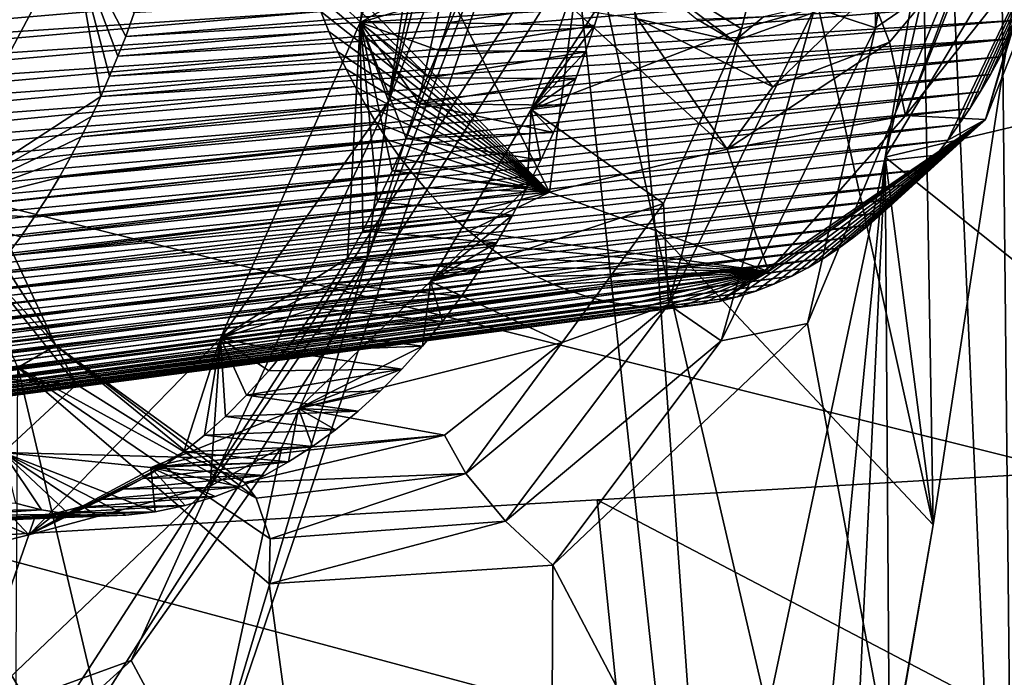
# Model space of a CAD drawing. Header units: metres. Extents: x -150 to 307, y -550 to 84.
# Tile 813 of 1056: x 248.84 to 251.29, y -23.59 to -21.95. Entities that reach past the tile are written whole.
import ezdxf

# ---------------------------------------------------------------- set-up
doc = ezdxf.new("R2010")
doc.units = ezdxf.units.M
doc.layers.add('solid_26006363', color=7, linetype='CONTINUOUS')

msp = doc.modelspace()

# ---------------------------------------------------------------- linework, layer by layer
at = {"layer": 'solid_26006363'}
for points in [[(247.951263, -14.257465, 951.906799), (245.961533, -28.291313, 950.088745), (254.887512, -14.478212, 943.281067)], [(245.906265, -28.576015, 950.039612), (252.821457, -28.623339, 941.441833), (254.887512, -14.478212, 943.281067)], [(245.961533, -28.291313, 950.088745), (245.906265, -28.576015, 950.039612), (254.887512, -14.478212, 943.281067)], [(250.035172, -18.334667, 933.186157), (251.116287, -23.210651, 935.201477), (250.994949, -16.078171, 934.404663)], [(251.116287, -23.210651, 935.201477), (251.769608, -18.9592, 935.766357), (250.994949, -16.078171, 934.404663)], [(251.810059, -17.519072, 936.105652), (250.997314, -22.295309, 935.647888), (251.776398, -21, 936.51123)], [(251.769608, -18.9592, 935.766357), (250.997314, -22.295309, 935.647888), (251.810059, -17.519072, 936.105652)], [(250.035172, -18.334667, 933.186157), (250.177017, -21.332823, 933.655945), (250.424286, -22.472544, 934.123169)], [(250.035172, -18.334667, 933.186157), (250.424286, -22.472544, 934.123169), (251.116287, -23.210651, 935.201477)], [(251.116287, -23.210651, 935.201477), (250.997314, -22.295309, 935.647888), (251.769608, -18.9592, 935.766357)], [(244.686722, -21.392242, 947.181213), (252.42627, -19.996611, 939.064331), (253.215454, -23.516649, 937.089111)], [(251.27861, -20.932777, 931.177307), (251.78215, -20.077574, 931.814148), (251.325974, -25.512695, 931.744812)], [(251.165878, -21.839998, 931.109253), (251.27861, -20.932777, 931.177307), (251.325974, -25.512695, 931.744812)], [(249.69014, -21.959757, 932.557373), (249.941559, -20.988665, 933.269348), (249.831741, -21.005379, 932.766235)], [(249.69014, -21.959757, 932.557373), (249.760712, -22.155678, 933.127258), (249.941559, -20.988665, 933.269348)], [(249.69014, -21.959757, 932.557373), (249.831741, -21.005379, 932.766235), (249.839478, -21.009237, 932.679626)], [(249.760712, -22.155678, 933.127258), (249.99614, -21.259703, 933.38916), (250.010727, -20.986416, 933.384094)], [(249.760712, -22.155678, 933.127258), (250.010727, -20.986416, 933.384094), (249.941559, -20.988665, 933.269348)], [(250.997314, -22.295309, 935.647888), (252.132706, -22.025414, 937.136719), (251.776398, -21, 936.51123)], [(249.949036, -21.814554, 932.083252), (249.69014, -21.959757, 932.557373), (249.839478, -21.009237, 932.679626)], [(250.821686, -21.923227, 930.943115), (250.974564, -21.009937, 931.063477), (250.973175, -21.973219, 930.947754)], [(250.974564, -21.009937, 931.063477), (251.133698, -21.013588, 931.075012), (250.973175, -21.973219, 930.947754)], [(250.973175, -21.973219, 930.947754), (251.133698, -21.013588, 931.075012), (251.165878, -21.839998, 931.109253)], [(249.760712, -22.155678, 933.127258), (249.93277, -21.720322, 933.343323), (249.99614, -21.259703, 933.38916)], [(251.246933, -22.201229, 929.179504), (251.366364, -21.790115, 929.069275), (251.512955, -21.318943, 929.221924)], [(251.246933, -22.201229, 929.179504), (251.512955, -21.318943, 929.221924), (251.572922, -21.370998, 929.541443)], [(249.304489, -23.892969, 932.691101), (250.177017, -21.332823, 933.655945), (249.706543, -22.548183, 933.106567)], [(250.656769, -25.751146, 934.810242), (250.177017, -21.332823, 933.655945), (249.304489, -23.892969, 932.691101)], [(250.177017, -21.332823, 933.655945), (249.838257, -22.141132, 933.251038), (249.706543, -22.548183, 933.106567)], [(250.177017, -21.332823, 933.655945), (249.93277, -21.720322, 933.343323), (249.838257, -22.141132, 933.251038)], [(250.656769, -25.751146, 934.810242), (250.424286, -22.472544, 934.123169), (250.177017, -21.332823, 933.655945)], [(251.152893, -22.252686, 929.320862), (251.246933, -22.201229, 929.179504), (251.572922, -21.370998, 929.541443)], [(251.180725, -22.213892, 929.352539), (251.152893, -22.252686, 929.320862), (251.572922, -21.370998, 929.541443)], [(251.207687, -22.173775, 929.382996), (251.180725, -22.213892, 929.352539), (251.572922, -21.370998, 929.541443)], [(251.233688, -22.132421, 929.41217), (251.207687, -22.173775, 929.382996), (251.572922, -21.370998, 929.541443)], [(251.258789, -22.089821, 929.440002), (251.233688, -22.132421, 929.41217), (251.572922, -21.370998, 929.541443)], [(251.283005, -22.045876, 929.466614), (251.258789, -22.089821, 929.440002), (251.572922, -21.370998, 929.541443)], [(251.306366, -22.000565, 929.492004), (251.283005, -22.045876, 929.466614), (251.572922, -21.370998, 929.541443)], [(244.091171, -25.033325, 946.61438), (244.686722, -21.392242, 947.181213), (253.215454, -23.516649, 937.089111)], [(250.764999, -21.476753, 931.13739), (250.63884, -21.975555, 931.009277), (250.265854, -21.743391, 931.562805)], [(250.821686, -21.923227, 930.943115), (250.63884, -21.975555, 931.009277), (250.764999, -21.476753, 931.13739)], [(251.366364, -21.790115, 929.069275), (251.047424, -22.191607, 928.676025), (251.320663, -21.511528, 928.977112)], [(251.205002, -21.772783, 928.846069), (251.320663, -21.511528, 928.977112), (251.047424, -22.191607, 928.676025)], [(249.526978, -21.735483, 927.290833), (249.809174, -21.684544, 927.175659), (250.160904, -22.382641, 927.725525)], [(249.809174, -21.684544, 927.175659), (250.219757, -21.926188, 927.52655), (250.160904, -22.382641, 927.725525)], [(247.390533, -22.218016, 933.575378), (248.972931, -21.741302, 932.338379), (247.596695, -21.726364, 933.834656)], [(247.390533, -22.218016, 933.575378), (248.608749, -22.428789, 931.906128), (248.972931, -21.741302, 932.338379)], [(248.972931, -21.741302, 932.338379), (248.608749, -22.428789, 931.906128), (249.044052, -22.144102, 932.479797)], [(248.972931, -21.741302, 932.338379), (249.044052, -22.144102, 932.479797), (249.066101, -22.093937, 932.50531)], [(248.972931, -21.741302, 932.338379), (249.066101, -22.093937, 932.50531), (249.086746, -22.044016, 932.528931)], [(248.972931, -21.741302, 932.338379), (249.086746, -22.044016, 932.528931), (249.106003, -21.994497, 932.550659)], [(248.972931, -21.741302, 932.338379), (249.106003, -21.994497, 932.550659), (249.12738, -21.935736, 932.574463)], [(249.542908, -21.791025, 927.314453), (249.526978, -21.735483, 927.290833), (250.160904, -22.382641, 927.725525)], [(249.760712, -22.155678, 933.127258), (249.838257, -22.141132, 933.251038), (249.93277, -21.720322, 933.343323)], [(250.265854, -21.743391, 931.562805), (250.11557, -22.176434, 931.398315), (250.293289, -21.903147, 931.617676)], [(250.63884, -21.975555, 931.009277), (250.11557, -22.176434, 931.398315), (250.265854, -21.743391, 931.562805)], [(247.051086, -21.967476, 929.736755), (247.034317, -21.905449, 929.707214), (249.542908, -21.791025, 927.314453)], [(247.051086, -21.967476, 929.736755), (249.542908, -21.791025, 927.314453), (249.557404, -21.837011, 927.335571)], [(249.557404, -21.837011, 927.335571), (249.542908, -21.791025, 927.314453), (250.160904, -22.382641, 927.725525)], [(250.314682, -21.776228, 927.687805), (250.621277, -22.006226, 928.148315), (250.379959, -21.95121, 927.744812)], [(250.527756, -21.952122, 928.206604), (250.621277, -22.006226, 928.148315), (250.314682, -21.776228, 927.687805)], [(250.959213, -21.8836, 928.615906), (251.205002, -21.772783, 928.846069), (251.00795, -22.009346, 928.602295)], [(251.00795, -22.009346, 928.602295), (251.205002, -21.772783, 928.846069), (251.047424, -22.191607, 928.676025)], [(251.246933, -22.201229, 929.179504), (251.047424, -22.191607, 928.676025), (251.366364, -21.790115, 929.069275)], [(249.106003, -21.994497, 932.550659), (251.370651, -21.857513, 929.560364), (251.39003, -21.807686, 929.580444)], [(249.12738, -21.935736, 932.574463), (249.106003, -21.994497, 932.550659), (251.39003, -21.807686, 929.580444)], [(249.949036, -21.814554, 932.083252), (249.929077, -21.888626, 932.060486), (249.69014, -21.959757, 932.557373)], [(247.070297, -22.031614, 929.769775), (247.051086, -21.967476, 929.736755), (249.557404, -21.837011, 927.335571)], [(247.070297, -22.031614, 929.769775), (249.557404, -21.837011, 927.335571), (249.573578, -21.884224, 927.358887)], [(249.573578, -21.884224, 927.358887), (249.557404, -21.837011, 927.335571), (250.160904, -22.382641, 927.725525)], [(250.803711, -22.709862, 930.696716), (251.165878, -21.839998, 931.109253), (251.325974, -25.512695, 931.744812)], [(250.973175, -21.973219, 930.947754), (251.165878, -21.839998, 931.109253), (250.803711, -22.709862, 930.696716)], [(249.086746, -22.044016, 932.528931), (251.350266, -21.90625, 929.53894), (251.370651, -21.857513, 929.560364)], [(249.106003, -21.994497, 932.550659), (249.086746, -22.044016, 932.528931), (251.370651, -21.857513, 929.560364)], [(247.092224, -22.097731, 929.806702), (247.070297, -22.031614, 929.769775), (249.573578, -21.884224, 927.358887)], [(247.092224, -22.097731, 929.806702), (249.573578, -21.884224, 927.358887), (249.591675, -21.93269, 927.384583)], [(249.591675, -21.93269, 927.384583), (249.573578, -21.884224, 927.358887), (250.160904, -22.382641, 927.725525)], [(249.929077, -21.888626, 932.060486), (249.908051, -21.960493, 932.035522), (249.69014, -21.959757, 932.557373)], [(250.293289, -21.903147, 931.617676), (249.908051, -21.960493, 932.035522), (249.929077, -21.888626, 932.060486)], [(250.621277, -22.006226, 928.148315), (250.959213, -21.8836, 928.615906), (250.717453, -22.119804, 928.219543)], [(250.694717, -21.94495, 928.448303), (250.959213, -21.8836, 928.615906), (250.621277, -22.006226, 928.148315)], [(250.959213, -21.8836, 928.615906), (251.00795, -22.009346, 928.602295), (250.717453, -22.119804, 928.219543)], [(249.066101, -22.093937, 932.50531), (251.328812, -21.953979, 929.516113), (251.350266, -21.90625, 929.53894)], [(249.086746, -22.044016, 932.528931), (249.066101, -22.093937, 932.50531), (251.350266, -21.90625, 929.53894)], [(250.293289, -21.903147, 931.617676), (250.27298, -21.967657, 931.595947), (249.908051, -21.960493, 932.035522)], [(250.11557, -22.176434, 931.398315), (250.27298, -21.967657, 931.595947), (250.293289, -21.903147, 931.617676)], [(247.110657, -22.148567, 929.837219), (247.092224, -22.097731, 929.806702), (249.591675, -21.93269, 927.384583)], [(247.110657, -22.148567, 929.837219), (249.591675, -21.93269, 927.384583), (249.611847, -21.982321, 927.412964)], [(249.611847, -21.982321, 927.412964), (249.591675, -21.93269, 927.384583), (250.160904, -22.382641, 927.725525)], [(250.160904, -22.382641, 927.725525), (250.219757, -21.926188, 927.52655), (250.603439, -22.275644, 928.082581)], [(250.379959, -21.95121, 927.744812), (250.603439, -22.275644, 928.082581), (250.219757, -21.926188, 927.52655)], [(250.457336, -22.662186, 930.49823), (250.63884, -21.975555, 931.009277), (250.821686, -21.923227, 930.943115)], [(250.457336, -22.662186, 930.49823), (250.821686, -21.923227, 930.943115), (250.588272, -22.75255, 930.485474)], [(250.821686, -21.923227, 930.943115), (250.973175, -21.973219, 930.947754), (250.588272, -22.75255, 930.485474)], [(249.044052, -22.144102, 932.479797), (251.306366, -22.000565, 929.492004), (251.328812, -21.953979, 929.516113)], [(249.066101, -22.093937, 932.50531), (249.044052, -22.144102, 932.479797), (251.328812, -21.953979, 929.516113)], [(249.69014, -21.959757, 932.557373), (249.341995, -22.746277, 932.115601), (249.760712, -22.155678, 933.127258)], [(249.658249, -22.546549, 931.705139), (249.341995, -22.746277, 932.115601), (249.69014, -21.959757, 932.557373)], [(249.696198, -22.478336, 931.758057), (249.658249, -22.546549, 931.705139), (249.69014, -21.959757, 932.557373)], [(249.733231, -22.406179, 931.809143), (249.696198, -22.478336, 931.758057), (249.69014, -21.959757, 932.557373)], [(249.769409, -22.329706, 931.858215), (249.733231, -22.406179, 931.809143), (249.69014, -21.959757, 932.557373)], [(249.804733, -22.248514, 931.905212), (249.769409, -22.329706, 931.858215), (249.69014, -21.959757, 932.557373)], [(249.839157, -22.162214, 931.949768), (249.804733, -22.248514, 931.905212), (249.69014, -21.959757, 932.557373)], [(249.862991, -22.097401, 931.97998), (249.839157, -22.162214, 931.949768), (249.69014, -21.959757, 932.557373)], [(249.885986, -22.030111, 932.008667), (249.862991, -22.097401, 931.97998), (249.69014, -21.959757, 932.557373)], [(249.908051, -21.960493, 932.035522), (249.885986, -22.030111, 932.008667), (249.69014, -21.959757, 932.557373)], [(250.27298, -21.967657, 931.595947), (249.885986, -22.030111, 932.008667), (249.908051, -21.960493, 932.035522)], [(250.379959, -21.95121, 927.744812), (250.717453, -22.119804, 928.219543), (250.603439, -22.275644, 928.082581)], [(250.621277, -22.006226, 928.148315), (250.717453, -22.119804, 928.219543), (250.379959, -21.95121, 927.744812)], [(250.527756, -21.952122, 928.206604), (250.694717, -21.94495, 928.448303), (250.621277, -22.006226, 928.148315)], [(247.130951, -22.200369, 929.8703), (247.110657, -22.148567, 929.837219), (249.611847, -21.982321, 927.412964)], [(247.130951, -22.200369, 929.8703), (249.611847, -21.982321, 927.412964), (249.634338, -22.033028, 927.444153)], [(249.634338, -22.033028, 927.444153), (249.611847, -21.982321, 927.412964), (250.160904, -22.382641, 927.725525)], [(250.27298, -21.967657, 931.595947), (250.250916, -22.032959, 931.571899), (249.885986, -22.030111, 932.008667)], [(250.11557, -22.176434, 931.398315), (250.250916, -22.032959, 931.571899), (250.27298, -21.967657, 931.595947)], [(250.63884, -21.975555, 931.009277), (250.444809, -22.410601, 930.775757), (250.11557, -22.176434, 931.398315)], [(250.457336, -22.662186, 930.49823), (250.444809, -22.410601, 930.775757), (250.63884, -21.975555, 931.009277)], [(250.588272, -22.75255, 930.485474), (250.973175, -21.973219, 930.947754), (250.803711, -22.709862, 930.696716)], [(248.995529, -22.244762, 932.422791), (251.283005, -22.045876, 929.466614), (251.306366, -22.000565, 929.492004)], [(249.020584, -22.194359, 932.452393), (248.995529, -22.244762, 932.422791), (251.306366, -22.000565, 929.492004)], [(249.044052, -22.144102, 932.479797), (249.020584, -22.194359, 932.452393), (251.306366, -22.000565, 929.492004)], [(251.00795, -22.009346, 928.602295), (251.047424, -22.191607, 928.676025), (250.603439, -22.275644, 928.082581)], [(250.717453, -22.119804, 928.219543), (251.00795, -22.009346, 928.602295), (250.603439, -22.275644, 928.082581)], [(247.15329, -22.253124, 929.906372), (247.130951, -22.200369, 929.8703), (249.634338, -22.033028, 927.444153)], [(247.15329, -22.253124, 929.906372), (249.634338, -22.033028, 927.444153), (249.654999, -22.076035, 927.472656)], [(248.592926, -22.037022, 927.716187), (248.931808, -22.764393, 928.276489), (248.556198, -22.17664, 927.590576)], [(248.736465, -22.550974, 928.324829), (248.931808, -22.764393, 928.276489), (248.592926, -22.037022, 927.716187)], [(249.654999, -22.076035, 927.472656), (249.634338, -22.033028, 927.444153), (250.160904, -22.382641, 927.725525)], [(250.250916, -22.032959, 931.571899), (249.862991, -22.097401, 931.97998), (249.885986, -22.030111, 932.008667)], [(250.250916, -22.032959, 931.571899), (250.226669, -22.09907, 931.544983), (249.862991, -22.097401, 931.97998)], [(250.11557, -22.176434, 931.398315), (250.226669, -22.09907, 931.544983), (250.250916, -22.032959, 931.571899)], [(250.997314, -22.295309, 935.647888), (251.938156, -23.05036, 937.024658), (252.132706, -22.025414, 937.136719)], [(248.968781, -22.295256, 932.390869), (251.258789, -22.089821, 929.440002), (251.283005, -22.045876, 929.466614)], [(248.995529, -22.244762, 932.422791), (248.968781, -22.295256, 932.390869), (251.283005, -22.045876, 929.466614)], [(247.177811, -22.306583, 929.945374), (247.15329, -22.253124, 929.906372), (249.654999, -22.076035, 927.472656)], [(247.177811, -22.306583, 929.945374), (249.654999, -22.076035, 927.472656), (249.677521, -22.119541, 927.503357)], [(249.677521, -22.119541, 927.503357), (249.654999, -22.076035, 927.472656), (250.160904, -22.382641, 927.725525)], [(248.940338, -22.345541, 932.356689), (251.233688, -22.132421, 929.41217), (251.258789, -22.089821, 929.440002)], [(248.968781, -22.295256, 932.390869), (248.940338, -22.345541, 932.356689), (251.258789, -22.089821, 929.440002)], [(250.226669, -22.09907, 931.544983), (249.839157, -22.162214, 931.949768), (249.862991, -22.097401, 931.97998)], [(250.226669, -22.09907, 931.544983), (250.200043, -22.16608, 931.514893), (249.839157, -22.162214, 931.949768)], [(250.11557, -22.176434, 931.398315), (250.200043, -22.16608, 931.514893), (250.226669, -22.09907, 931.544983)], [(247.204697, -22.360722, 929.987671), (247.177811, -22.306583, 929.945374), (249.677521, -22.119541, 927.503357)], [(247.204697, -22.360722, 929.987671), (249.677521, -22.119541, 927.503357), (249.702103, -22.163565, 927.536682)], [(248.910263, -22.395336, 932.32019), (251.207687, -22.173775, 929.382996), (251.233688, -22.132421, 929.41217)], [(248.940338, -22.345541, 932.356689), (248.910263, -22.395336, 932.32019), (251.233688, -22.132421, 929.41217)], [(249.702103, -22.163565, 927.536682), (249.677521, -22.119541, 927.503357), (250.160904, -22.382641, 927.725525)], [(248.608749, -22.428789, 931.906128), (249.020584, -22.194359, 932.452393), (249.044052, -22.144102, 932.479797)], [(249.760712, -22.155678, 933.127258), (249.316544, -23.114857, 932.596863), (249.706543, -22.548183, 933.106567)], [(249.341995, -22.746277, 932.115601), (249.316544, -23.114857, 932.596863), (249.760712, -22.155678, 933.127258)], [(249.760712, -22.155678, 933.127258), (249.706543, -22.548183, 933.106567), (249.838257, -22.141132, 933.251038)], [(247.234192, -22.415417, 930.033569), (247.204697, -22.360722, 929.987671), (249.702103, -22.163565, 927.536682)], [(247.234192, -22.415417, 930.033569), (249.702103, -22.163565, 927.536682), (249.728882, -22.207901, 927.572693)], [(248.931808, -22.764393, 928.276489), (248.837555, -22.81901, 928.039734), (248.556198, -22.17664, 927.590576)], [(248.878357, -22.444715, 932.281189), (251.180725, -22.213892, 929.352539), (251.207687, -22.173775, 929.382996)], [(248.910263, -22.395336, 932.32019), (248.878357, -22.444715, 932.281189), (251.207687, -22.173775, 929.382996)], [(249.728882, -22.207901, 927.572693), (249.702103, -22.163565, 927.536682), (250.160904, -22.382641, 927.725525)], [(250.171219, -22.234032, 931.481934), (249.804733, -22.248514, 931.905212), (249.839157, -22.162214, 931.949768)], [(250.200043, -22.16608, 931.514893), (250.171219, -22.234032, 931.481934), (249.839157, -22.162214, 931.949768)], [(250.11557, -22.176434, 931.398315), (249.865295, -22.60453, 931.097473), (250.10585, -22.370825, 931.405518)], [(250.444809, -22.410601, 930.775757), (249.865295, -22.60453, 931.097473), (250.11557, -22.176434, 931.398315)], [(250.11557, -22.176434, 931.398315), (250.10585, -22.370825, 931.405518), (250.139938, -22.302443, 931.445618)], [(250.11557, -22.176434, 931.398315), (250.171219, -22.234032, 931.481934), (250.200043, -22.16608, 931.514893)], [(250.11557, -22.176434, 931.398315), (250.139938, -22.302443, 931.445618), (250.171219, -22.234032, 931.481934)], [(247.266403, -22.470266, 930.083191), (247.234192, -22.415417, 930.033569), (249.728882, -22.207901, 927.572693)], [(247.266403, -22.470266, 930.083191), (249.728882, -22.207901, 927.572693), (249.75795, -22.252304, 927.611572)], [(248.608749, -22.428789, 931.906128), (248.995529, -22.244762, 932.422791), (249.020584, -22.194359, 932.452393)], [(249.75795, -22.252304, 927.611572), (249.728882, -22.207901, 927.572693), (250.160904, -22.382641, 927.725525)], [(250.583481, -22.654472, 928.651306), (250.706314, -22.580114, 928.484009), (251.246933, -22.201229, 929.179504)], [(250.629379, -22.643326, 928.706726), (250.583481, -22.654472, 928.651306), (251.246933, -22.201229, 929.179504)], [(250.706314, -22.580114, 928.484009), (250.603439, -22.275644, 928.082581), (251.047424, -22.191607, 928.676025)], [(250.674911, -22.629063, 928.761475), (250.629379, -22.643326, 928.706726), (251.246933, -22.201229, 929.179504)], [(250.720108, -22.611683, 928.815491), (250.674911, -22.629063, 928.761475), (251.246933, -22.201229, 929.179504)], [(250.706314, -22.580114, 928.484009), (251.047424, -22.191607, 928.676025), (251.246933, -22.201229, 929.179504)], [(250.764877, -22.591213, 928.868652), (250.720108, -22.611683, 928.815491), (251.246933, -22.201229, 929.179504)], [(250.804291, -22.57045, 928.915283), (250.764877, -22.591213, 928.868652), (251.246933, -22.201229, 929.179504)], [(250.843246, -22.547323, 928.961243), (250.804291, -22.57045, 928.915283), (251.246933, -22.201229, 929.179504)], [(250.881607, -22.521942, 929.006287), (250.843246, -22.547323, 928.961243), (251.246933, -22.201229, 929.179504)], [(250.919296, -22.494398, 929.050354), (250.881607, -22.521942, 929.006287), (251.246933, -22.201229, 929.179504)], [(250.956192, -22.464752, 929.093384), (250.919296, -22.494398, 929.050354), (251.246933, -22.201229, 929.179504)], [(250.992233, -22.433037, 929.135254), (250.956192, -22.464752, 929.093384), (251.246933, -22.201229, 929.179504)], [(251.027374, -22.399282, 929.176086), (250.992233, -22.433037, 929.135254), (251.246933, -22.201229, 929.179504)], [(251.061554, -22.363548, 929.21582), (251.027374, -22.399282, 929.176086), (251.246933, -22.201229, 929.179504)], [(251.094894, -22.325788, 929.254333), (251.061554, -22.363548, 929.21582), (251.246933, -22.201229, 929.179504)], [(251.124237, -22.290043, 929.288086), (251.094894, -22.325788, 929.254333), (251.246933, -22.201229, 929.179504)], [(251.152893, -22.252686, 929.320862), (251.124237, -22.290043, 929.288086), (251.246933, -22.201229, 929.179504)], [(248.844604, -22.493517, 932.239624), (251.152893, -22.252686, 929.320862), (251.180725, -22.213892, 929.352539)], [(248.878357, -22.444715, 932.281189), (248.844604, -22.493517, 932.239624), (251.180725, -22.213892, 929.352539)], [(250.171219, -22.234032, 931.481934), (250.139938, -22.302443, 931.445618), (249.804733, -22.248514, 931.905212)], [(247.301697, -22.525248, 930.136963), (247.266403, -22.470266, 930.083191), (249.75795, -22.252304, 927.611572)], [(247.301697, -22.525248, 930.136963), (249.75795, -22.252304, 927.611572), (249.789673, -22.296759, 927.653625)], [(248.608749, -22.428789, 931.906128), (248.968781, -22.295256, 932.390869), (248.995529, -22.244762, 932.422791)], [(248.80928, -22.541113, 932.195801), (251.124237, -22.290043, 929.288086), (251.152893, -22.252686, 929.320862)], [(248.844604, -22.493517, 932.239624), (248.80928, -22.541113, 932.195801), (251.152893, -22.252686, 929.320862)], [(249.789673, -22.296759, 927.653625), (249.75795, -22.252304, 927.611572), (250.160904, -22.382641, 927.725525)], [(250.139938, -22.302443, 931.445618), (249.769409, -22.329706, 931.858215), (249.804733, -22.248514, 931.905212)], [(250.160904, -22.382641, 927.725525), (250.603439, -22.275644, 928.082581), (250.706314, -22.580114, 928.484009)], [(247.332291, -22.569056, 930.183167), (247.301697, -22.525248, 930.136963), (249.789673, -22.296759, 927.653625)], [(247.332291, -22.569056, 930.183167), (249.789673, -22.296759, 927.653625), (249.819016, -22.334589, 927.692322)], [(248.608749, -22.428789, 931.906128), (248.940338, -22.345541, 932.356689), (248.968781, -22.295256, 932.390869)], [(248.80928, -22.541113, 932.195801), (251.094894, -22.325788, 929.254333), (251.124237, -22.290043, 929.288086)], [(250.139938, -22.302443, 931.445618), (250.10585, -22.370825, 931.405518), (249.769409, -22.329706, 931.858215)], [(249.819016, -22.334589, 927.692322), (249.789673, -22.296759, 927.653625), (250.160904, -22.382641, 927.725525)], [(250.997314, -22.295309, 935.647888), (250.656769, -25.751146, 934.810242), (249.987473, -27.05364, 935.074951)], [(250.997314, -22.295309, 935.647888), (249.987473, -27.05364, 935.074951), (251.938156, -23.05036, 937.024658)], [(250.997314, -22.295309, 935.647888), (250.892975, -24.487808, 935.008545), (250.656769, -25.751146, 934.810242)], [(251.007874, -23.841206, 935.1073), (250.892975, -24.487808, 935.008545), (250.997314, -22.295309, 935.647888)], [(251.007874, -23.841206, 935.1073), (250.997314, -22.295309, 935.647888), (251.116287, -23.210651, 935.201477)], [(248.772736, -22.586912, 932.150208), (251.061554, -22.363548, 929.21582), (251.094894, -22.325788, 929.254333)], [(248.80928, -22.541113, 932.195801), (248.772736, -22.586912, 932.150208), (251.094894, -22.325788, 929.254333)], [(250.10585, -22.370825, 931.405518), (249.733231, -22.406179, 931.809143), (249.769409, -22.329706, 931.858215)], [(247.365082, -22.61241, 930.2323), (247.332291, -22.569056, 930.183167), (249.819016, -22.334589, 927.692322)], [(247.365082, -22.61241, 930.2323), (249.819016, -22.334589, 927.692322), (249.85051, -22.371956, 927.733582)], [(248.608749, -22.428789, 931.906128), (248.910263, -22.395336, 932.32019), (248.940338, -22.345541, 932.356689)], [(249.85051, -22.371956, 927.733582), (249.819016, -22.334589, 927.692322), (250.160904, -22.382641, 927.725525)], [(247.400345, -22.65523, 930.284729), (247.365082, -22.61241, 930.2323), (249.85051, -22.371956, 927.733582)], [(247.400345, -22.65523, 930.284729), (249.85051, -22.371956, 927.733582), (249.884399, -22.408766, 927.777771)], [(248.73494, -22.630836, 932.102661), (251.027374, -22.399282, 929.176086), (251.061554, -22.363548, 929.21582)], [(248.772736, -22.586912, 932.150208), (248.73494, -22.630836, 932.102661), (251.061554, -22.363548, 929.21582)], [(250.10585, -22.370825, 931.405518), (250.068817, -22.439774, 931.36145), (249.733231, -22.406179, 931.809143)], [(249.884399, -22.408766, 927.777771), (249.85051, -22.371956, 927.733582), (250.160904, -22.382641, 927.725525)], [(249.865295, -22.60453, 931.097473), (250.068817, -22.439774, 931.36145), (250.10585, -22.370825, 931.405518)], [(248.608749, -22.428789, 931.906128), (248.878357, -22.444715, 932.281189), (248.910263, -22.395336, 932.32019)], [(248.695786, -22.67289, 932.053162), (250.992233, -22.433037, 929.135254), (251.027374, -22.399282, 929.176086)], [(248.73494, -22.630836, 932.102661), (248.695786, -22.67289, 932.053162), (251.027374, -22.399282, 929.176086)], [(250.068817, -22.439774, 931.36145), (249.696198, -22.478336, 931.758057), (249.733231, -22.406179, 931.809143)], [(249.920883, -22.444769, 927.825073), (249.884399, -22.408766, 927.777771), (250.160904, -22.382641, 927.725525)], [(249.959946, -22.47954, 927.875488), (249.920883, -22.444769, 927.825073), (250.160904, -22.382641, 927.725525)], [(249.959946, -22.47954, 927.875488), (250.160904, -22.382641, 927.725525), (250.706314, -22.580114, 928.484009)], [(247.438354, -22.697363, 930.34082), (247.400345, -22.65523, 930.284729), (249.884399, -22.408766, 927.777771)], [(247.438354, -22.697363, 930.34082), (249.884399, -22.408766, 927.777771), (249.920883, -22.444769, 927.825073)], [(248.608749, -22.428789, 931.906128), (248.80928, -22.541113, 932.195801), (248.844604, -22.493517, 932.239624)], [(248.608749, -22.428789, 931.906128), (248.844604, -22.493517, 932.239624), (248.878357, -22.444715, 932.281189)], [(250.444809, -22.410601, 930.775757), (250.193008, -22.756447, 930.449829), (249.865295, -22.60453, 931.097473)], [(250.457336, -22.662186, 930.49823), (250.193008, -22.756447, 930.449829), (250.444809, -22.410601, 930.775757)], [(247.479172, -22.738388, 930.400574), (247.438354, -22.697363, 930.34082), (249.920883, -22.444769, 927.825073)], [(247.479172, -22.738388, 930.400574), (249.920883, -22.444769, 927.825073), (249.959946, -22.47954, 927.875488)], [(248.655533, -22.712687, 932.001953), (250.956192, -22.464752, 929.093384), (250.992233, -22.433037, 929.135254)], [(248.695786, -22.67289, 932.053162), (248.655533, -22.712687, 932.001953), (250.992233, -22.433037, 929.135254)], [(250.068817, -22.439774, 931.36145), (250.029053, -22.508619, 931.313721), (249.696198, -22.478336, 931.758057)], [(249.865295, -22.60453, 931.097473), (250.029053, -22.508619, 931.313721), (250.068817, -22.439774, 931.36145)], [(247.522598, -22.777712, 930.463684), (247.479172, -22.738388, 930.400574), (249.959946, -22.47954, 927.875488)], [(247.522598, -22.777712, 930.463684), (249.959946, -22.47954, 927.875488), (250.001526, -22.512688, 927.928833)], [(248.614487, -22.749903, 931.949463), (250.919296, -22.494398, 929.050354), (250.956192, -22.464752, 929.093384)], [(248.655533, -22.712687, 932.001953), (248.614487, -22.749903, 931.949463), (250.956192, -22.464752, 929.093384)], [(250.029053, -22.508619, 931.313721), (249.658249, -22.546549, 931.705139), (249.696198, -22.478336, 931.758057)], [(250.001526, -22.512688, 927.928833), (249.959946, -22.47954, 927.875488), (250.706314, -22.580114, 928.484009)], [(250.656769, -25.751146, 934.810242), (250.892975, -24.487808, 935.008545), (250.424286, -22.472544, 934.123169)], [(251.116287, -23.210651, 935.201477), (250.424286, -22.472544, 934.123169), (250.892975, -24.487808, 935.008545)], [(248.572845, -22.784424, 931.895935), (250.881607, -22.521942, 929.006287), (250.919296, -22.494398, 929.050354)], [(248.614487, -22.749903, 931.949463), (248.572845, -22.784424, 931.895935), (250.919296, -22.494398, 929.050354)], [(247.568436, -22.814823, 930.529846), (247.522598, -22.777712, 930.463684), (250.001526, -22.512688, 927.928833)], [(247.568436, -22.814823, 930.529846), (250.001526, -22.512688, 927.928833), (250.045807, -22.543932, 927.985291)], [(248.530563, -22.816345, 931.841248), (250.843246, -22.547323, 928.961243), (250.881607, -22.521942, 929.006287)], [(248.572845, -22.784424, 931.895935), (248.530563, -22.816345, 931.841248), (250.881607, -22.521942, 929.006287)], [(250.029053, -22.508619, 931.313721), (249.986771, -22.575943, 931.26239), (249.658249, -22.546549, 931.705139)], [(249.865295, -22.60453, 931.097473), (249.986771, -22.575943, 931.26239), (250.029053, -22.508619, 931.313721)], [(250.045807, -22.543932, 927.985291), (250.001526, -22.512688, 927.928833), (250.706314, -22.580114, 928.484009)], [(247.617096, -22.84968, 930.59967), (247.568436, -22.814823, 930.529846), (250.045807, -22.543932, 927.985291)], [(247.617096, -22.84968, 930.59967), (250.045807, -22.543932, 927.985291), (250.086868, -22.569452, 928.037354)], [(248.443924, -22.87249, 931.728455), (250.804291, -22.57045, 928.915283), (250.843246, -22.547323, 928.961243)], [(248.48761, -22.845701, 931.785461), (248.443924, -22.87249, 931.728455), (250.843246, -22.547323, 928.961243)], [(248.736465, -22.550974, 928.324829), (248.470001, -22.821314, 929.222534), (248.983337, -22.861315, 928.718018)], [(248.530563, -22.816345, 931.841248), (248.48761, -22.845701, 931.785461), (250.843246, -22.547323, 928.961243)], [(248.736465, -22.550974, 928.324829), (248.983337, -22.861315, 928.718018), (248.931808, -22.764393, 928.276489)], [(249.304489, -23.892969, 932.691101), (249.706543, -22.548183, 933.106567), (249.494629, -23.017601, 932.858643)], [(249.316544, -23.114857, 932.596863), (249.494629, -23.017601, 932.858643), (249.706543, -22.548183, 933.106567)], [(249.658249, -22.546549, 931.705139), (249.619446, -22.610943, 931.650391), (249.341995, -22.746277, 932.115601)], [(249.986771, -22.575943, 931.26239), (249.619446, -22.610943, 931.650391), (249.658249, -22.546549, 931.705139)], [(250.086868, -22.569452, 928.037354), (250.045807, -22.543932, 927.985291), (250.706314, -22.580114, 928.484009)], [(247.667908, -22.881405, 930.671997), (247.617096, -22.84968, 930.59967), (250.086868, -22.569452, 928.037354)], [(247.667908, -22.881405, 930.671997), (250.086868, -22.569452, 928.037354), (250.129471, -22.592604, 928.091125)], [(248.399597, -22.89662, 931.670349), (250.764877, -22.591213, 928.868652), (250.804291, -22.57045, 928.915283)], [(248.443924, -22.87249, 931.728455), (248.399597, -22.89662, 931.670349), (250.804291, -22.57045, 928.915283)], [(249.986771, -22.575943, 931.26239), (249.941971, -22.641092, 931.207458), (249.619446, -22.610943, 931.650391)], [(249.865295, -22.60453, 931.097473), (249.941971, -22.641092, 931.207458), (249.986771, -22.575943, 931.26239)], [(250.129471, -22.592604, 928.091125), (250.086868, -22.569452, 928.037354), (250.706314, -22.580114, 928.484009)], [(247.719727, -22.909105, 930.7453), (247.667908, -22.881405, 930.671997), (250.129471, -22.592604, 928.091125)], [(247.719727, -22.909105, 930.7453), (250.129471, -22.592604, 928.091125), (250.172867, -22.612869, 928.145691)], [(248.354782, -22.917948, 931.611267), (250.720108, -22.611683, 928.815491), (250.764877, -22.591213, 928.868652)], [(248.399597, -22.89662, 931.670349), (248.354782, -22.917948, 931.611267), (250.764877, -22.591213, 928.868652)], [(250.172867, -22.612869, 928.145691), (250.129471, -22.592604, 928.091125), (250.706314, -22.580114, 928.484009)], [(250.216995, -22.630135, 928.200867), (250.172867, -22.612869, 928.145691), (250.706314, -22.580114, 928.484009)], [(250.261963, -22.644342, 928.256836), (250.216995, -22.630135, 928.200867), (250.706314, -22.580114, 928.484009)], [(250.307449, -22.655363, 928.313232), (250.261963, -22.644342, 928.256836), (250.706314, -22.580114, 928.484009)], [(250.353165, -22.66316, 928.36969), (250.307449, -22.655363, 928.313232), (250.706314, -22.580114, 928.484009)], [(250.398911, -22.667744, 928.426025), (250.353165, -22.66316, 928.36969), (250.706314, -22.580114, 928.484009)], [(250.444794, -22.669155, 928.482361), (250.398911, -22.667744, 928.426025), (250.706314, -22.580114, 928.484009)], [(250.490921, -22.667408, 928.538757), (250.444794, -22.669155, 928.482361), (250.706314, -22.580114, 928.484009)], [(250.537277, -22.662506, 928.595215), (250.490921, -22.667408, 928.538757), (250.706314, -22.580114, 928.484009)], [(250.583481, -22.654472, 928.651306), (250.537277, -22.662506, 928.595215), (250.706314, -22.580114, 928.484009)], [(247.772095, -22.932526, 930.818909), (247.719727, -22.909105, 930.7453), (250.172867, -22.612869, 928.145691)], [(247.772095, -22.932526, 930.818909), (250.172867, -22.612869, 928.145691), (250.216995, -22.630135, 928.200867)], [(248.30954, -22.936413, 931.551392), (250.674911, -22.629063, 928.761475), (250.720108, -22.611683, 928.815491)], [(248.354782, -22.917948, 931.611267), (248.30954, -22.936413, 931.551392), (250.720108, -22.611683, 928.815491)], [(249.619446, -22.610943, 931.650391), (249.580292, -22.671183, 931.594299), (249.341995, -22.746277, 932.115601)], [(249.865295, -22.60453, 931.097473), (249.536301, -22.920784, 930.679993), (249.844696, -22.765835, 931.086792)], [(250.193008, -22.756447, 930.449829), (249.536301, -22.920784, 930.679993), (249.865295, -22.60453, 931.097473)], [(249.941971, -22.641092, 931.207458), (249.580292, -22.671183, 931.594299), (249.619446, -22.610943, 931.650391)], [(249.865295, -22.60453, 931.097473), (249.844696, -22.765835, 931.086792), (249.894424, -22.704758, 931.148682)], [(249.865295, -22.60453, 931.097473), (249.894424, -22.704758, 931.148682), (249.941971, -22.641092, 931.207458)], [(247.825226, -22.951742, 930.893188), (247.772095, -22.932526, 930.818909), (250.216995, -22.630135, 928.200867)], [(247.825226, -22.951742, 930.893188), (250.216995, -22.630135, 928.200867), (250.261963, -22.644342, 928.256836)], [(247.879028, -22.966679, 930.967896), (247.825226, -22.951742, 930.893188), (250.261963, -22.644342, 928.256836)], [(247.879028, -22.966679, 930.967896), (250.261963, -22.644342, 928.256836), (250.307449, -22.655363, 928.313232)], [(248.208862, -22.96677, 931.417114), (250.583481, -22.654472, 928.651306), (250.629379, -22.643326, 928.706726)], [(248.263962, -22.951967, 931.490784), (248.208862, -22.96677, 931.417114), (250.629379, -22.643326, 928.706726)], [(248.263962, -22.951967, 931.490784), (250.629379, -22.643326, 928.706726), (250.674911, -22.629063, 928.761475)], [(248.30954, -22.936413, 931.551392), (248.263962, -22.951967, 931.490784), (250.674911, -22.629063, 928.761475)], [(249.941971, -22.641092, 931.207458), (249.894424, -22.704758, 931.148682), (249.580292, -22.671183, 931.594299)], [(247.933243, -22.977324, 931.042786), (247.879028, -22.966679, 930.967896), (250.307449, -22.655363, 928.313232)], [(247.933243, -22.977324, 931.042786), (250.307449, -22.655363, 928.313232), (250.353165, -22.66316, 928.36969)], [(247.933243, -22.977324, 931.042786), (250.353165, -22.66316, 928.36969), (250.398911, -22.667744, 928.426025)], [(247.987625, -22.983694, 931.117432), (247.933243, -22.977324, 931.042786), (250.398911, -22.667744, 928.426025)], [(247.987625, -22.983694, 931.117432), (250.398911, -22.667744, 928.426025), (250.444794, -22.669155, 928.482361)], [(248.042404, -22.98583, 931.192261), (247.987625, -22.983694, 931.117432), (250.444794, -22.669155, 928.482361)], [(248.042404, -22.98583, 931.192261), (250.444794, -22.669155, 928.482361), (250.490921, -22.667408, 928.538757)], [(248.097809, -22.983719, 931.267456), (248.042404, -22.98583, 931.192261), (250.490921, -22.667408, 928.538757)], [(248.097809, -22.983719, 931.267456), (250.490921, -22.667408, 928.538757), (250.537277, -22.662506, 928.595215)], [(248.153412, -22.977358, 931.34259), (248.097809, -22.983719, 931.267456), (250.537277, -22.662506, 928.595215)], [(248.153412, -22.977358, 931.34259), (250.537277, -22.662506, 928.595215), (250.583481, -22.654472, 928.651306)], [(248.208862, -22.96677, 931.417114), (248.153412, -22.977358, 931.34259), (250.583481, -22.654472, 928.651306)], [(249.580292, -22.671183, 931.594299), (249.540924, -22.727251, 931.537231), (249.341995, -22.746277, 932.115601)], [(249.894424, -22.704758, 931.148682), (249.540924, -22.727251, 931.537231), (249.580292, -22.671183, 931.594299)], [(249.953125, -23.083149, 929.822388), (250.193008, -22.756447, 930.449829), (250.457336, -22.662186, 930.49823)], [(249.953125, -23.083149, 929.822388), (250.457336, -22.662186, 930.49823), (250.051865, -23.201933, 929.782227)], [(250.457336, -22.662186, 930.49823), (250.588272, -22.75255, 930.485474), (250.051865, -23.201933, 929.782227)], [(249.894424, -22.704758, 931.148682), (249.844696, -22.765835, 931.086792), (249.540924, -22.727251, 931.537231)], [(250.169296, -23.311392, 929.892273), (250.803711, -22.709862, 930.696716), (251.325974, -25.512695, 931.744812)], [(250.588272, -22.75255, 930.485474), (250.803711, -22.709862, 930.696716), (250.169296, -23.311392, 929.892273)], [(249.341995, -22.746277, 932.115601), (248.864517, -23.235392, 931.440613), (249.316544, -23.114857, 932.596863)], [(249.250473, -23.028732, 931.101868), (248.864517, -23.235392, 931.440613), (249.341995, -22.746277, 932.115601)], [(249.302399, -22.987387, 931.181335), (249.250473, -23.028732, 931.101868), (249.341995, -22.746277, 932.115601)], [(249.354218, -22.941015, 931.260193), (249.302399, -22.987387, 931.181335), (249.341995, -22.746277, 932.115601)], [(249.540924, -22.727251, 931.537231), (249.501526, -22.779184, 931.479553), (249.341995, -22.746277, 932.115601)], [(249.407181, -22.888159, 931.339966), (249.354218, -22.941015, 931.260193), (249.341995, -22.746277, 932.115601)], [(249.46225, -22.827049, 931.421692), (249.407181, -22.888159, 931.339966), (249.341995, -22.746277, 932.115601)], [(249.501526, -22.779184, 931.479553), (249.46225, -22.827049, 931.421692), (249.341995, -22.746277, 932.115601)], [(249.844696, -22.765835, 931.086792), (249.501526, -22.779184, 931.479553), (249.540924, -22.727251, 931.537231)], [(248.931808, -22.764393, 928.276489), (249.430756, -23.144447, 929.019043), (248.837555, -22.81901, 928.039734)], [(248.931808, -22.764393, 928.276489), (249.274078, -23.042994, 929.158081), (249.401917, -23.105616, 929.049866)], [(248.983337, -22.861315, 928.718018), (249.274078, -23.042994, 929.158081), (248.931808, -22.764393, 928.276489)], [(248.931808, -22.764393, 928.276489), (249.401917, -23.105616, 929.049866), (249.430756, -23.144447, 929.019043)], [(249.844696, -22.765835, 931.086792), (249.793335, -22.823212, 931.022278), (249.501526, -22.779184, 931.479553)], [(250.193008, -22.756447, 930.449829), (249.899689, -22.987377, 930.052551), (249.536301, -22.920784, 930.679993)], [(249.536301, -22.920784, 930.679993), (249.793335, -22.823212, 931.022278), (249.844696, -22.765835, 931.086792)], [(249.953125, -23.083149, 929.822388), (249.899689, -22.987377, 930.052551), (250.193008, -22.756447, 930.449829)], [(250.051865, -23.201933, 929.782227), (250.588272, -22.75255, 930.485474), (250.169296, -23.311392, 929.892273)], [(249.793335, -22.823212, 931.022278), (249.46225, -22.827049, 931.421692), (249.501526, -22.779184, 931.479553)], [(248.983337, -22.861315, 928.718018), (248.470001, -22.821314, 929.222534), (248.801147, -23.030807, 929.69281)], [(248.791183, -30.871813, 929.118774), (248.837555, -22.81901, 928.039734), (250.145508, -28.358248, 930.516296)], [(248.837555, -22.81901, 928.039734), (249.463104, -23.357252, 928.940979), (250.145508, -28.358248, 930.516296)], [(249.465515, -23.245552, 928.968018), (249.463104, -23.357252, 928.940979), (248.837555, -22.81901, 928.039734)], [(249.430756, -23.144447, 929.019043), (249.465515, -23.245552, 928.968018), (248.837555, -22.81901, 928.039734)], [(249.793335, -22.823212, 931.022278), (249.407181, -22.888159, 931.339966), (249.46225, -22.827049, 931.421692)], [(249.793335, -22.823212, 931.022278), (249.740051, -22.877155, 930.954956), (249.407181, -22.888159, 931.339966)], [(249.536301, -22.920784, 930.679993), (249.740051, -22.877155, 930.954956), (249.793335, -22.823212, 931.022278)], [(248.983337, -22.861315, 928.718018), (248.801147, -23.030807, 929.69281), (249.274078, -23.042994, 929.158081)], [(249.684982, -22.92757, 930.884827), (249.354218, -22.941015, 931.260193), (249.407181, -22.888159, 931.339966)], [(249.740051, -22.877155, 930.954956), (249.684982, -22.92757, 930.884827), (249.407181, -22.888159, 931.339966)], [(249.536301, -22.920784, 930.679993), (249.684982, -22.92757, 930.884827), (249.740051, -22.877155, 930.954956)], [(249.536301, -22.920784, 930.679993), (249.168961, -23.067673, 930.195374), (249.511688, -23.054028, 930.661377)], [(249.899689, -22.987377, 930.052551), (249.168961, -23.067673, 930.195374), (249.536301, -22.920784, 930.679993)], [(249.536301, -22.920784, 930.679993), (249.511688, -23.054028, 930.661377), (249.570847, -23.016048, 930.738098)], [(249.536301, -22.920784, 930.679993), (249.570847, -23.016048, 930.738098), (249.62854, -22.973942, 930.8125)], [(249.536301, -22.920784, 930.679993), (249.62854, -22.973942, 930.8125), (249.684982, -22.92757, 930.884827)], [(249.62854, -22.973942, 930.8125), (249.302399, -22.987387, 931.181335), (249.354218, -22.941015, 931.260193)], [(249.684982, -22.92757, 930.884827), (249.62854, -22.973942, 930.8125), (249.354218, -22.941015, 931.260193)], [(249.899689, -22.987377, 930.052551), (249.274078, -23.042994, 929.158081), (249.168961, -23.067673, 930.195374)], [(249.570847, -23.016048, 930.738098), (249.250473, -23.028732, 931.101868), (249.302399, -22.987387, 931.181335)], [(249.401917, -23.105616, 929.049866), (249.274078, -23.042994, 929.158081), (249.899689, -22.987377, 930.052551)], [(249.62854, -22.973942, 930.8125), (249.570847, -23.016048, 930.738098), (249.302399, -22.987387, 931.181335)], [(249.401917, -23.105616, 929.049866), (249.899689, -22.987377, 930.052551), (249.953125, -23.083149, 929.822388)], [(249.304489, -23.892969, 932.691101), (249.494629, -23.017601, 932.858643), (249.119385, -23.548731, 932.394897)], [(249.316544, -23.114857, 932.596863), (249.119385, -23.548731, 932.394897), (249.494629, -23.017601, 932.858643)], [(249.570847, -23.016048, 930.738098), (249.511688, -23.054028, 930.661377), (249.250473, -23.028732, 931.101868)], [(248.801147, -23.030807, 929.69281), (248.831451, -23.157051, 929.748474), (248.896759, -23.173195, 929.838623)], [(248.801147, -23.030807, 929.69281), (248.896759, -23.173195, 929.838623), (248.964493, -23.183929, 929.931519)], [(248.801147, -23.030807, 929.69281), (248.964493, -23.183929, 929.931519), (249.034302, -23.188271, 930.02655)], [(248.801147, -23.030807, 929.69281), (249.034302, -23.188271, 930.02655), (249.106476, -23.186607, 930.124268)], [(248.801147, -23.030807, 929.69281), (249.106476, -23.186607, 930.124268), (249.179779, -23.178242, 930.2229)], [(249.168961, -23.067673, 930.195374), (248.801147, -23.030807, 929.69281), (249.179779, -23.178242, 930.2229)], [(249.274078, -23.042994, 929.158081), (248.801147, -23.030807, 929.69281), (249.168961, -23.067673, 930.195374)], [(249.250473, -23.028732, 931.101868), (249.199234, -23.0648, 931.022888), (248.864517, -23.235392, 931.440613)], [(249.511688, -23.054028, 930.661377), (249.199234, -23.0648, 931.022888), (249.250473, -23.028732, 931.101868)], [(249.199234, -23.0648, 931.022888), (249.149094, -23.095697, 930.944885), (248.864517, -23.235392, 931.440613)], [(249.511688, -23.054028, 930.661377), (249.149094, -23.095697, 930.944885), (249.199234, -23.0648, 931.022888)], [(249.511688, -23.054028, 930.661377), (249.451508, -23.087542, 930.582886), (249.149094, -23.095697, 930.944885)], [(249.168961, -23.067673, 930.195374), (249.451508, -23.087542, 930.582886), (249.511688, -23.054028, 930.661377)], [(249.168961, -23.067673, 930.195374), (249.179779, -23.178242, 930.2229), (249.253769, -23.162722, 930.321716)], [(249.168961, -23.067673, 930.195374), (249.253769, -23.162722, 930.321716), (249.328751, -23.140261, 930.421265)], [(249.168961, -23.067673, 930.195374), (249.328751, -23.140261, 930.421265), (249.390717, -23.11628, 930.503113)], [(249.168961, -23.067673, 930.195374), (249.390717, -23.11628, 930.503113), (249.451508, -23.087542, 930.582886)], [(250.636444, -26.656487, 935.864868), (251.938156, -23.05036, 937.024658), (249.987473, -27.05364, 935.074951)], [(252.407196, -24.262955, 936.101135), (251.938156, -23.05036, 937.024658), (250.279495, -23.148403, 938.821106)], [(250.279495, -23.148403, 938.821106), (251.938156, -23.05036, 937.024658), (250.636444, -26.656487, 935.864868)], [(249.451508, -23.087542, 930.582886), (249.099609, -23.122017, 930.867371), (249.149094, -23.095697, 930.944885)], [(249.451508, -23.087542, 930.582886), (249.390717, -23.11628, 930.503113), (249.099609, -23.122017, 930.867371)], [(249.430756, -23.144447, 929.019043), (249.401917, -23.105616, 929.049866), (249.953125, -23.083149, 929.822388)], [(249.430756, -23.144447, 929.019043), (249.953125, -23.083149, 929.822388), (249.465515, -23.245552, 928.968018)], [(249.953125, -23.083149, 929.822388), (250.051865, -23.201933, 929.782227), (249.465515, -23.245552, 928.968018)], [(249.316544, -23.114857, 932.596863), (248.703247, -23.699583, 931.796509), (249.119385, -23.548731, 932.394897)], [(248.864517, -23.235392, 931.440613), (248.703247, -23.699583, 931.796509), (249.316544, -23.114857, 932.596863)], [(249.149094, -23.095697, 930.944885), (249.099609, -23.122017, 930.867371), (248.864517, -23.235392, 931.440613)], [(249.390717, -23.11628, 930.503113), (249.04248, -23.147388, 930.777466), (249.099609, -23.122017, 930.867371)], [(249.390717, -23.11628, 930.503113), (249.328751, -23.140261, 930.421265), (249.04248, -23.147388, 930.777466)], [(249.099609, -23.122017, 930.867371), (249.04248, -23.147388, 930.777466), (248.864517, -23.235392, 931.440613)], [(249.328751, -23.140261, 930.421265), (248.986908, -23.167168, 930.689148), (249.04248, -23.147388, 930.777466)], [(249.328751, -23.140261, 930.421265), (249.253769, -23.162722, 930.321716), (248.986908, -23.167168, 930.689148)], [(248.896759, -23.173195, 929.838623), (248.831451, -23.157051, 929.748474), (248.615387, -23.176636, 930.080017)], [(250.279495, -23.148403, 938.821106), (248.620682, -23.246367, 940.617493), (252.407196, -24.262955, 936.101135)], [(250.279495, -23.148403, 938.821106), (250.636444, -26.656487, 935.864868), (248.620682, -23.246367, 940.617493)], [(249.04248, -23.147388, 930.777466), (248.986908, -23.167168, 930.689148), (248.864517, -23.235392, 931.440613)], [(249.253769, -23.162722, 930.321716), (248.932724, -23.181889, 930.602417), (248.986908, -23.167168, 930.689148)], [(249.253769, -23.162722, 930.321716), (249.179779, -23.178242, 930.2229), (248.932724, -23.181889, 930.602417)], [(248.896759, -23.173195, 929.838623), (248.615387, -23.176636, 930.080017), (248.667633, -23.188665, 930.167786)], [(248.964493, -23.183929, 929.931519), (248.896759, -23.173195, 929.838623), (248.667633, -23.188665, 930.167786)], [(248.964493, -23.183929, 929.931519), (248.667633, -23.188665, 930.167786), (248.722229, -23.196413, 930.258789)], [(249.034302, -23.188271, 930.02655), (248.964493, -23.183929, 929.931519), (248.722229, -23.196413, 930.258789)], [(249.034302, -23.188271, 930.02655), (248.722229, -23.196413, 930.258789), (248.779449, -23.199316, 930.35321)], [(249.034302, -23.188271, 930.02655), (248.779449, -23.199316, 930.35321), (248.828827, -23.197645, 930.434143)], [(249.106476, -23.186607, 930.124268), (248.828827, -23.197645, 930.434143), (248.879868, -23.191956, 930.517212)], [(249.106476, -23.186607, 930.124268), (249.034302, -23.188271, 930.02655), (248.828827, -23.197645, 930.434143)], [(248.986908, -23.167168, 930.689148), (248.932724, -23.181889, 930.602417), (248.864517, -23.235392, 931.440613)], [(248.932724, -23.181889, 930.602417), (248.879868, -23.191956, 930.517212), (248.864517, -23.235392, 931.440613)], [(249.179779, -23.178242, 930.2229), (248.879868, -23.191956, 930.517212), (248.932724, -23.181889, 930.602417)], [(249.179779, -23.178242, 930.2229), (249.106476, -23.186607, 930.124268), (248.879868, -23.191956, 930.517212)], [(248.779449, -23.199316, 930.35321), (248.345657, -23.366478, 930.653931), (248.864517, -23.235392, 931.440613)], [(248.828827, -23.197645, 930.434143), (248.779449, -23.199316, 930.35321), (248.864517, -23.235392, 931.440613)], [(248.879868, -23.191956, 930.517212), (248.828827, -23.197645, 930.434143), (248.864517, -23.235392, 931.440613)], [(250.051865, -23.201933, 929.782227), (250.169296, -23.311392, 929.892273), (249.463104, -23.357252, 928.940979)], [(249.465515, -23.245552, 928.968018), (250.051865, -23.201933, 929.782227), (249.463104, -23.357252, 928.940979)], [(251.007874, -23.841206, 935.1073), (251.116287, -23.210651, 935.201477), (250.892975, -24.487808, 935.008545)], [(248.864517, -23.235392, 931.440613), (248.345657, -23.366478, 930.653931), (248.703247, -23.699583, 931.796509)], [(247.546585, -24.955156, 940.627808), (248.620682, -23.246367, 940.617493), (250.636444, -26.656487, 935.864868)], [(248.620682, -23.246367, 940.617493), (248.252533, -25.372921, 940.28949), (252.407196, -24.262955, 936.101135)], [(249.463104, -23.357252, 928.940979), (250.169296, -23.311392, 929.892273), (250.145508, -28.358248, 930.516296)], [(250.169296, -23.311392, 929.892273), (251.325974, -25.512695, 931.744812), (250.145508, -28.358248, 930.516296)], [(244.091171, -25.033325, 946.61438), (253.215454, -23.516649, 937.089111), (252.5737, -27.006622, 936.517334)], [(248.703247, -23.699583, 931.796509), (248.722977, -23.907032, 931.889893), (249.119385, -23.548731, 932.394897)], [(249.304489, -23.892969, 932.691101), (249.119385, -23.548731, 932.394897), (248.722977, -23.907032, 931.889893)]]:
    msp.add_3dface(points, dxfattribs=at)

doc.saveas('drawing.dxf')
